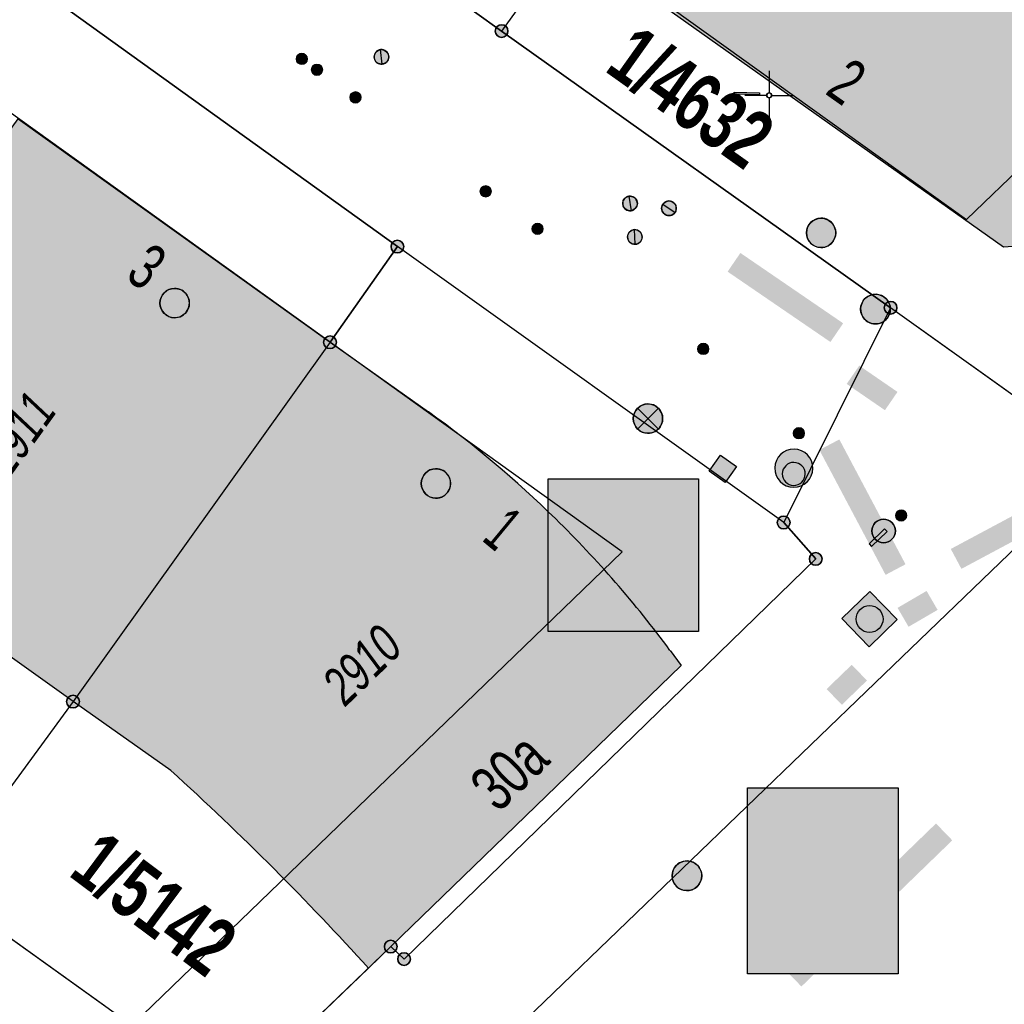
# Model space of a CAD drawing. Header units: metres. Extents: x 2695560 to 2696939, y 1260491 to 1262050.
# Tile 839 of 1005: x 2696207 to 2696232, y 1261502 to 1261527. Entities that reach past the tile are written whole.
import ezdxf

# ---------------------------------------------------------------- set-up
doc = ezdxf.new("R2010")
doc.units = ezdxf.units.M
doc.linetypes.add('AUSGEZOGEN', pattern=[0])
for name, color, linetype in [('XR$1$AV_Gebäudeflächen (BB)', 7, 'AUSGEZOGEN'), ('XR$1$AV_Grenzpunkte', 7, 'AUSGEZOGEN'), ('XR$1$AV_Grundstück-Nr.', 7, 'AUSGEZOGEN'), ('XR$1$AV_Haus-Nr.', 7, 'AUSGEZOGEN'), ('XR$1$AV_Koordinatennetzpunkte', 7, 'AUSGEZOGEN'), ('XR$1$AV_Linien (BB)', 7, 'AUSGEZOGEN'), ('XR$1$AV_Versicherung-Nr.', 7, 'AUSGEZOGEN'), ('XR$1$AW_LK_Schachtdeckel', 24, 'AUSGEZOGEN'), ('XR$1$EW_LK_Bauwerk_FL_Linie_Punkt', 1, 'AUSGEZOGEN'), ('XR$1$EW_LK_Knoten', 1, 'AUSGEZOGEN'), ('XR$1$GA_LK_Absperrarmatur', 32, 'AUSGEZOGEN'), ('XR$1$GA_LK_Rohrleitungsteil', 32, 'AUSGEZOGEN'), ('XR$1$Liegenschaftsgrenzen', 7, 'AUSGEZOGEN'), ('XR$1$PFAV', 255, 'AUSGEZOGEN'), ('XR$1$PFAW', 255, 'AUSGEZOGEN'), ('XR$1$PFEW', 255, 'AUSGEZOGEN'), ('XR$1$PFGA', 255, 'AUSGEZOGEN'), ('XR$1$PFWA', 255, 'AUSGEZOGEN'), ('XR$1$RAEW', 8, 'AUSGEZOGEN'), ('XR$1$RP_Abstandslinie', 7, 'AUSGEZOGEN'), ('XR$1$WA_LK_Absperrarmatur', 171, 'AUSGEZOGEN')]:
    doc.layers.add(name, color=color, linetype=linetype)
doc.styles.add('ARIAL', font='arial.ttf')

# ---------------------------------------------------------------- blocks, each defined once
blk = doc.blocks.new('COMPLEXOBJECT_0')
at = {"layer": 'XR$1$AV_Linien (BB)', "color": 7, "linetype": 'AUSGEZOGEN', "transparency": 33554687}
blk.add_line((6213.79, 11518.7), (6216.306, 11516.921), dxfattribs=at)
blk.add_lwpolyline([(6222.469, 11510.837), (6222.754, 11510.454), (6215.34, 11503.28)], dxfattribs=at)
for centre, radius, start, end in [((6199.899, 11494.118), 28.092, 45.6024, 54.2643), ((6200.105, 11494.333), 27.794, 36.4275, 45.5974)]:
    blk.add_arc(centre, radius, start, end, dxfattribs=at)
blk = doc.blocks.new('COMPLEXOBJECT_1')
at = {"layer": 'XR$1$AV_Linien (BB)', "color": 7, "linetype": 'AUSGEZOGEN', "transparency": 33554687}
blk.add_line((6209.726, 11507.772), (6207.23, 11509.53), dxfattribs=at)
for centre, radius, start, end in [((6159.735, 11452.695), 74.382, 44.96668, 47.77124), ((6159.78, 11452.72), 74.332, 42.28487, 44.97733)]:
    blk.add_arc(centre, radius, start, end, dxfattribs=at)
blk = doc.blocks.new('COMPLEXOBJECT_580')
at = {"layer": 'XR$1$AV_Linien (BB)', "color": 7, "linetype": 'AUSGEZOGEN', "transparency": 33554687}
blk.add_lwpolyline([(6227.704, 11510.007), (6196.498, 11479.946), (6159.711, 11444.383)], dxfattribs=at)
blk = doc.blocks.new('BAV15')
at = {"layer": 'XR$1$PFAV', "transparency": 33554687}
blk.add_hatch(color=7, dxfattribs=at).paths.add_polyline_path([(0.5, 0), (0.49, 0.101), (0.459, 0.197), (0.41, 0.286), (0.344, 0.362), (0.264, 0.424), (0.174, 0.469), (0.076, 0.494), (-0.025, 0.499), (-0.125, 0.484), (-0.22, 0.449), (-0.306, 0.395), (-0.379, 0.326), (-0.437, 0.243), (-0.477, 0.15), (-0.497, 0.051), (-0.497, -0.051), (-0.477, -0.15), (-0.437, -0.243), (-0.379, -0.326), (-0.306, -0.395), (-0.22, -0.449), (-0.125, -0.484), (-0.025, -0.499), (0.076, -0.494), (0.174, -0.469), (0.264, -0.424), (0.344, -0.362), (0.41, -0.286), (0.459, -0.197), (0.49, -0.101)])
at = {"color": 7, "transparency": 33554687}
for start, end in [(90, 270), (270, 90)]:
    blk.add_arc((0, 0), 0.5, start, end, dxfattribs=at)
at = {"layer": 'XR$1$PFAV', "transparency": 33554687}
blk.add_circle((0, 0), 0.5, dxfattribs=at)
blk = doc.blocks.new('BAV2041')
at = {"color": 7, "transparency": 33554687}
for p, q in [((0, 0.5), (0, 0.05)), ((-0.05, 0), (-0.5, 0)), ((0.05, 0), (0.5, 0)), ((0, -0.05), (0, -0.5))]:
    blk.add_line(p, q, dxfattribs=at)
blk.add_circle((0, 0), 0.05, dxfattribs=at)
for start, end in [(90, 270), (270, 90)]:
    blk.add_arc((0, 0), 0.05, start, end, dxfattribs=at)
blk = doc.blocks.new('BAW2087')
at = {"lineweight": 25, "true_color": 0x000000, "transparency": 33554687}
h = blk.add_hatch(color=18, dxfattribs=at)
h.paths.add_polyline_path([(-0.5, 0.5), (-0.5, -0.5), (0.5, -0.5), (0.5, 0.5)])
h.paths.add_polyline_path([(0.337, -0.069), (0.316, -0.136), (0.282, -0.196), (0.237, -0.249), (0.182, -0.292), (0.119, -0.322), (0.052, -0.34), (-0.017, -0.343), (-0.086, -0.333), (-0.151, -0.309), (-0.21, -0.272), (-0.261, -0.224), (-0.301, -0.167), (-0.328, -0.103), (-0.342, -0.035), (-0.342, 0.035), (-0.328, 0.103), (-0.301, 0.167), (-0.261, 0.224), (-0.21, 0.272), (-0.151, 0.309), (-0.086, 0.333), (-0.017, 0.343), (0.052, 0.34), (0.119, 0.322), (0.182, 0.292), (0.237, 0.249), (0.282, 0.196), (0.316, 0.136), (0.337, 0.069), (0.344, 0)], flags=16)
at = {"layer": 'XR$1$PFAW', "lineweight": 25, "transparency": 33554687}
blk.add_hatch(color=7, dxfattribs=at).paths.add_polyline_path([(0.344, 0), (0.337, 0.069), (0.316, 0.136), (0.282, 0.196), (0.237, 0.249), (0.182, 0.292), (0.119, 0.322), (0.052, 0.34), (-0.017, 0.343), (-0.086, 0.333), (-0.151, 0.309), (-0.21, 0.272), (-0.261, 0.224), (-0.301, 0.167), (-0.328, 0.103), (-0.342, 0.035), (-0.342, -0.035), (-0.328, -0.103), (-0.301, -0.167), (-0.261, -0.224), (-0.21, -0.272), (-0.151, -0.309), (-0.086, -0.333), (-0.017, -0.343), (0.052, -0.34), (0.119, -0.322), (0.182, -0.292), (0.237, -0.249), (0.282, -0.196), (0.316, -0.136), (0.337, -0.069)])
at = {"lineweight": 25, "transparency": 33554687}
for p, q in [((-0.5, 0.5, 0.993), (0.5, 0.5, 0.993)), ((-0.5, -0.5, 0.993), (-0.5, 0.5, 0.993)), ((0.5, 0.5, 0.993), (0.5, -0.5, 0.993)), ((0.5, -0.5, 0.993), (-0.5, -0.5, 0.993))]:
    blk.add_line(p, q, dxfattribs=at)
blk.add_circle((0, 0), 0.344, dxfattribs=at)
at = {"layer": 'XR$1$PFAW', "lineweight": 25, "transparency": 33554687}
blk.add_line((-0.5, 0.5), (0.5, 0.5), dxfattribs=at)
at = {"layer": 'XR$1$PFAW', "color": 31, "lineweight": 25, "transparency": 33554687}
for p, q in [((-0.5, -0.5), (-0.5, 0.5)), ((0.5, 0.5), (0.5, -0.5)), ((0.5, -0.5), (-0.5, -0.5))]:
    blk.add_line(p, q, dxfattribs=at)
at = {"layer": 'XR$1$PFAW', "lineweight": 25, "transparency": 33554687}
blk.add_circle((0, 0), 0.344, dxfattribs=at)
blk = doc.blocks.new('BAW2082')
at = {"layer": 'XR$1$PFAW', "transparency": 33554687}
blk.add_hatch(color=7, dxfattribs=at).paths.add_polyline_path([(0.509, -0.003), (0.499, 0.098), (0.469, 0.194), (0.42, 0.283), (0.354, 0.359), (0.274, 0.421), (0.183, 0.466), (0.085, 0.491), (-0.016, 0.496), (-0.116, 0.481), (-0.211, 0.446), (-0.297, 0.392), (-0.37, 0.323), (-0.428, 0.24), (-0.468, 0.147), (-0.488, 0.047), (-0.488, -0.054), (-0.468, -0.153), (-0.428, -0.246), (-0.37, -0.329), (-0.297, -0.398), (-0.211, -0.452), (-0.116, -0.487), (-0.016, -0.502), (0.085, -0.497), (0.183, -0.472), (0.274, -0.427), (0.354, -0.366), (0.42, -0.289), (0.469, -0.2), (0.499, -0.104)])
at = {"transparency": 33554687}
for start, end in [(91.1948, 268.8052), (268.8052, 91.1948)]:
    blk.add_arc((0.01, 0), 0.5, start, end, dxfattribs=at)
at = {"layer": 'XR$1$PFAW', "transparency": 33554687}
blk.add_circle((0.009, -0.003), 0.5, dxfattribs=at)
blk = doc.blocks.new('BAW2085')
at = {"layer": 'XR$1$PFAW', "transparency": 33554687}
h = blk.add_hatch(color=7, dxfattribs=at)
h.paths.add_polyline_path([(0.15, 0.501), (0.099, 0.498), (0.049, 0.491), (0, 0.478), (-0.047, 0.46), (-0.093, 0.438), (-0.136, 0.411), (-0.176, 0.38), (-0.212, 0.345), (-0.245, 0.307), (-0.274, 0.265), (-0.299, 0.221), (-0.319, 0.174), (-0.334, 0.126), (-0.344, 0.076), (-0.349, 0.026), (-0.349, -0.025), (-0.344, -0.075), (-0.334, -0.125), (-0.319, -0.173), (-0.299, -0.219), (-0.274, -0.264), (-0.245, -0.305), (-0.212, -0.344), (-0.176, -0.379), (-0.136, -0.41), (-0.093, -0.436), (-0.047, -0.459), (0, -0.476), (0.049, -0.489), (0.099, -0.497), (0.15, -0.499), (0.201, -0.497), (0.251, -0.489), (0.3, -0.476), (0.347, -0.459), (0.393, -0.436), (0.436, -0.41), (0.476, -0.379), (0.512, -0.344), (0.545, -0.305), (0.574, -0.264), (0.599, -0.219), (0.619, -0.173), (0.634, -0.125), (0.644, -0.075), (0.649, -0.025), (0.649, 0.026), (0.644, 0.076), (0.634, 0.126), (0.619, 0.174), (0.599, 0.221), (0.574, 0.265), (0.545, 0.307), (0.512, 0.345), (0.476, 0.38), (0.436, 0.411), (0.393, 0.438), (0.347, 0.46), (0.3, 0.478), (0.251, 0.491), (0.201, 0.498)])
h.paths.add_polyline_path([(0.03, -0.298), (0, -0.3), (-0.03, -0.298), (-0.06, -0.294), (-0.09, -0.286), (-0.118, -0.276), (-0.146, -0.262), (-0.171, -0.246), (-0.195, -0.228), (-0.217, -0.207), (-0.237, -0.184), (-0.255, -0.159), (-0.269, -0.132), (-0.281, -0.104), (-0.29, -0.075), (-0.297, -0.045), (-0.3, -0.015), (-0.3, 0.015), (-0.297, 0.045), (-0.29, 0.075), (-0.281, 0.104), (-0.269, 0.132), (-0.255, 0.159), (-0.237, 0.184), (-0.217, 0.207), (-0.195, 0.228), (-0.171, 0.246), (-0.146, 0.262), (-0.118, 0.276), (-0.09, 0.286), (-0.06, 0.294), (-0.03, 0.298), (0, 0.3), (0.03, 0.298), (0.06, 0.294), (0.09, 0.286), (0.118, 0.276), (0.146, 0.262), (0.171, 0.246), (0.195, 0.228), (0.217, 0.207), (0.237, 0.184), (0.255, 0.159), (0.269, 0.132), (0.281, 0.104), (0.29, 0.075), (0.297, 0.045), (0.3, 0.015), (0.3, -0.015), (0.297, -0.045), (0.29, -0.075), (0.281, -0.104), (0.269, -0.132), (0.255, -0.159), (0.237, -0.184), (0.217, -0.207), (0.195, -0.228), (0.171, -0.246), (0.146, -0.262), (0.118, -0.276), (0.09, -0.286), (0.06, -0.294)], flags=16)
blk.add_hatch(color=7, dxfattribs=at).paths.add_polyline_path([(0, 0.3), (-0.03, 0.298), (-0.06, 0.294), (-0.09, 0.286), (-0.118, 0.276), (-0.146, 0.262), (-0.171, 0.246), (-0.195, 0.228), (-0.217, 0.207), (-0.237, 0.184), (-0.255, 0.159), (-0.269, 0.132), (-0.281, 0.104), (-0.29, 0.075), (-0.297, 0.045), (-0.3, 0.015), (-0.3, -0.015), (-0.297, -0.045), (-0.29, -0.075), (-0.281, -0.104), (-0.269, -0.132), (-0.255, -0.159), (-0.237, -0.184), (-0.217, -0.207), (-0.195, -0.228), (-0.171, -0.246), (-0.146, -0.262), (-0.118, -0.276), (-0.09, -0.286), (-0.06, -0.294), (-0.03, -0.298), (0, -0.3), (0.03, -0.298), (0.06, -0.294), (0.09, -0.286), (0.118, -0.276), (0.146, -0.262), (0.171, -0.246), (0.195, -0.228), (0.217, -0.207), (0.237, -0.184), (0.255, -0.159), (0.269, -0.132), (0.281, -0.104), (0.29, -0.075), (0.297, -0.045), (0.3, -0.015), (0.3, 0.015), (0.297, 0.045), (0.29, 0.075), (0.281, 0.104), (0.269, 0.132), (0.255, 0.159), (0.237, 0.184), (0.217, 0.207), (0.195, 0.228), (0.171, 0.246), (0.146, 0.262), (0.118, 0.276), (0.09, 0.286), (0.06, 0.294), (0.03, 0.298)])
at = {"transparency": 33554687}
for centre, radius, start, end in [((0.15, 0.001), 0.5, 90, 270), ((0, 0), 0.3, 90, 270), ((0, 0), 0.3, 270, 90), ((0.15, 0.001), 0.5, 270, 90)]:
    blk.add_arc(centre, radius, start, end, dxfattribs=at)
blk = doc.blocks.new('BAW2089')
at = {"layer": 'XR$1$PFAW', "transparency": 33554687}
blk.add_hatch(color=7, dxfattribs=at).paths.add_polyline_path([(-0.5, 0.5), (-0.5, -0.5), (0.5, -0.5), (0.5, 0.5)])
at = {"transparency": 33554687}
blk.add_lwpolyline([(-0.5, 0.5), (0.5, 0.5), (0.5, -0.5), (-0.5, -0.5), (-0.5, 0.5)], close=True, dxfattribs=at)
at = {"layer": 'XR$1$PFAW', "transparency": 33554687}
blk.add_lwpolyline([(-0.5, 0.5), (0.5, 0.5), (0.5, -0.5), (-0.5, -0.5), (-0.5, 0.5)], close=True, dxfattribs=at)
blk = doc.blocks.new('BAW2088')
at = {"layer": 'XR$1$PFAW', "transparency": 33554687}
blk.add_hatch(color=253, dxfattribs=at).paths.add_polyline_path([(0.51, 0), (0.5, 0.101), (0.47, 0.197), (0.421, 0.286), (0.355, 0.362), (0.275, 0.424), (0.184, 0.469), (0.086, 0.494), (-0.015, 0.499), (-0.115, 0.484), (-0.21, 0.449), (-0.296, 0.395), (-0.369, 0.326), (-0.427, 0.243), (-0.467, 0.15), (-0.487, 0.051), (-0.487, -0.051), (-0.467, -0.15), (-0.427, -0.243), (-0.369, -0.326), (-0.296, -0.395), (-0.21, -0.449), (-0.115, -0.484), (-0.015, -0.499), (0.086, -0.494), (0.184, -0.469), (0.275, -0.424), (0.355, -0.362), (0.421, -0.286), (0.47, -0.197), (0.5, -0.101)])
at = {"transparency": 33554687}
for start, end in [(91.1948, 268.8052), (268.8052, 91.1948)]:
    blk.add_arc((0.01, 0), 0.5, start, end, dxfattribs=at)
at = {"layer": 'XR$1$PFAW', "transparency": 33554687}
blk.add_circle((0.01, 0), 0.5, dxfattribs=at)
blk = doc.blocks.new('BWA2012')
at = {"layer": 'XR$1$PFWA', "transparency": 33554687}
blk.add_hatch(color=7, dxfattribs=at).paths.add_polyline_path([(0.5, 0), (0.49, 0.101), (0.459, 0.197), (0.41, 0.286), (0.344, 0.362), (0.264, 0.424), (0.174, 0.469), (0.076, 0.494), (-0.025, 0.499), (-0.125, 0.484), (-0.22, 0.449), (-0.306, 0.395), (-0.379, 0.326), (-0.437, 0.243), (-0.477, 0.15), (-0.497, 0.051), (-0.497, -0.051), (-0.477, -0.15), (-0.437, -0.243), (-0.379, -0.326), (-0.306, -0.395), (-0.22, -0.449), (-0.125, -0.484), (-0.025, -0.499), (0.076, -0.494), (0.174, -0.469), (0.264, -0.424), (0.344, -0.362), (0.41, -0.286), (0.459, -0.197), (0.49, -0.101)])
at = {"transparency": 33554687}
blk.add_line((0.354, 0.354), (-0.354, -0.354), dxfattribs=at)
for start, end in [(45, 225), (225, 45)]:
    blk.add_arc((0, 0), 0.5, start, end, dxfattribs=at)
at = {"layer": 'XR$1$PFWA', "transparency": 33554687}
blk.add_circle((0, 0), 0.5, dxfattribs=at)
blk = doc.blocks.new('BGA2013')
at = {"transparency": 33554687}
blk.add_hatch(color=36, dxfattribs=at).paths.add_polyline_path([(-0.291, -0.409), (0.352, 0.357), (0.291, 0.409), (-0.352, -0.357)])
at = {"color": 32, "transparency": 33554687}
blk.add_lwpolyline([(-0.291, -0.409), (-0.352, -0.357), (0.291, 0.409), (0.352, 0.357), (-0.291, -0.409)], close=True, dxfattribs=at)
blk = doc.blocks.new('BGA965')
at = {"layer": 'XR$1$PFGA', "transparency": 33554687}
blk.add_hatch(color=7, dxfattribs=at).paths.add_polyline_path([(0.5, 0), (0.49, 0.101), (0.459, 0.197), (0.41, 0.286), (0.344, 0.362), (0.264, 0.424), (0.174, 0.469), (0.076, 0.494), (-0.025, 0.499), (-0.125, 0.484), (-0.22, 0.449), (-0.306, 0.395), (-0.379, 0.326), (-0.437, 0.243), (-0.477, 0.15), (-0.497, 0.051), (-0.497, -0.051), (-0.477, -0.15), (-0.437, -0.243), (-0.379, -0.326), (-0.306, -0.395), (-0.22, -0.449), (-0.125, -0.484), (-0.025, -0.499), (0.076, -0.494), (0.174, -0.469), (0.264, -0.424), (0.344, -0.362), (0.41, -0.286), (0.459, -0.197), (0.49, -0.101)])
at = {"color": 32, "transparency": 33554687}
blk.add_line((0, 0.5), (0, -0.5), dxfattribs=at)
for start, end in [(90, 270), (270, 90)]:
    blk.add_arc((0, 0), 0.5, start, end, dxfattribs=at)
at = {"layer": 'XR$1$PFGA', "transparency": 33554687}
blk.add_circle((0, 0), 0.5, dxfattribs=at)
blk = doc.blocks.new('BEW15')
at = {"layer": 'XR$1$PFEW', "transparency": 33554687}
h = blk.add_hatch(color=7, dxfattribs=at)
h.paths.add_polyline_path([(-0.5, 0), (-0.497, -0.05), (-0.489, -0.1), (-0.477, -0.15), (-0.459, -0.197), (-0.437, -0.242), (-0.41, -0.285), (-0.379, -0.326), (-0.344, -0.362), (-0.306, -0.395), (-0.264, -0.424), (-0.22, -0.449), (-0.173, -0.469), (-0.125, -0.484), (-0.075, -0.494), (-0.025, -0.499), (0.026, -0.499), (0.076, -0.494), (0.126, -0.484), (0.174, -0.469), (0.22, -0.449), (0.265, -0.424), (0.306, -0.395), (0.345, -0.362), (0.38, -0.326), (0.411, -0.285), (0.437, -0.242), (0.46, -0.197), (0.477, -0.15), (0.49, -0.1), (0.498, -0.05), (0.5, 0), (0.498, 0.051), (0.49, 0.101), (0.477, 0.15), (0.46, 0.197), (0.437, 0.243), (0.411, 0.286), (0.38, 0.326), (0.345, 0.363), (0.306, 0.396), (0.265, 0.424), (0.22, 0.449), (0.174, 0.469), (0.126, 0.484), (0.076, 0.494), (0.026, 0.5), (-0.025, 0.5), (-0.075, 0.494), (-0.125, 0.484), (-0.173, 0.469), (-0.22, 0.449), (-0.264, 0.424), (-0.306, 0.396), (-0.344, 0.363), (-0.379, 0.326), (-0.41, 0.286), (-0.437, 0.243), (-0.459, 0.197), (-0.477, 0.15), (-0.489, 0.101), (-0.497, 0.051)])
h.paths.add_polyline_path([(0.01, 0.001), (0.01, 0), (0.01, -0.001), (0.01, -0.002), (0.01, -0.003), (0.009, -0.004), (0.009, -0.005), (0.009, -0.006), (0.008, -0.006), (0.007, -0.007), (0.006, -0.008), (0.006, -0.008), (0.005, -0.009), (0.004, -0.009), (0.003, -0.01), (0.002, -0.01), (0.001, -0.01), (0, -0.01), (-0.001, -0.01), (-0.002, -0.01), (-0.003, -0.009), (-0.004, -0.009), (-0.005, -0.008), (-0.006, -0.008), (-0.007, -0.007), (-0.007, -0.006), (-0.008, -0.006), (-0.008, -0.005), (-0.009, -0.004), (-0.009, -0.003), (-0.009, -0.002), (-0.01, -0.001), (-0.01, 0), (-0.01, 0.001), (-0.009, 0.002), (-0.009, 0.003), (-0.009, 0.004), (-0.008, 0.005), (-0.008, 0.006), (-0.007, 0.007), (-0.007, 0.007), (-0.006, 0.008), (-0.005, 0.009), (-0.004, 0.009), (-0.003, 0.01), (-0.002, 0.01), (-0.001, 0.01), (0, 0.01), (0.001, 0.01), (0.002, 0.01), (0.003, 0.01), (0.004, 0.01), (0.005, 0.009), (0.006, 0.009), (0.006, 0.008), (0.007, 0.007), (0.008, 0.007), (0.009, 0.006), (0.009, 0.005), (0.009, 0.004), (0.01, 0.003), (0.01, 0.002)], flags=16)
at = {"color": 1, "transparency": 33554687}
for start, end in [(0, 180), (180, 0)]:
    blk.add_arc((0, 0), 0.5, start, end, dxfattribs=at)
at = {"layer": 'XR$1$PFEW', "transparency": 33554687}
blk.add_circle((0, 0), 0.5, dxfattribs=at)
blk = doc.blocks.new('BEWLP2549_S')
at = {"layer": 'XR$1$PFEW', "transparency": 33554687}
blk.add_hatch(color=7, dxfattribs=at).paths.add_polyline_path([(0.5, 0), (0.49, 0.101), (0.459, 0.197), (0.41, 0.286), (0.344, 0.362), (0.264, 0.424), (0.174, 0.469), (0.076, 0.494), (-0.025, 0.499), (-0.125, 0.484), (-0.22, 0.449), (-0.306, 0.395), (-0.379, 0.326), (-0.437, 0.243), (-0.477, 0.15), (-0.497, 0.051), (-0.497, -0.051), (-0.477, -0.15), (-0.437, -0.243), (-0.379, -0.326), (-0.306, -0.395), (-0.22, -0.449), (-0.125, -0.484), (-0.025, -0.499), (0.076, -0.494), (0.174, -0.469), (0.264, -0.424), (0.344, -0.362), (0.41, -0.286), (0.459, -0.197), (0.49, -0.101)])
at = {"color": 1, "transparency": 33554687}
for p, q in [((0.354, -0.354), (-0.354, 0.354)), ((-0.354, -0.354), (0.354, 0.354))]:
    blk.add_line(p, q, dxfattribs=at)
for start, end in [(91.3809, 268.6191), (268.6191, 91.3809)]:
    blk.add_arc((0, 0), 0.5, start, end, dxfattribs=at)
at = {"layer": 'XR$1$PFEW', "transparency": 33554687}
blk.add_circle((0, 0), 0.5, dxfattribs=at)
blk = doc.blocks.new('BEW957')
at = {"layer": 'XR$1$RAEW', "transparency": 33554687}
blk.add_hatch(color=1, dxfattribs=at).paths.add_polyline_path([(-0.5, 0), (-0.497, -0.051), (-0.49, -0.101), (-0.477, -0.15), (-0.459, -0.197), (-0.437, -0.243), (-0.41, -0.286), (-0.379, -0.326), (-0.344, -0.362), (-0.306, -0.395), (-0.264, -0.424), (-0.22, -0.449), (-0.174, -0.469), (-0.125, -0.484), (-0.076, -0.494), (-0.025, -0.499), (0.025, -0.499), (0.076, -0.494), (0.125, -0.484), (0.174, -0.469), (0.22, -0.449), (0.264, -0.424), (0.306, -0.395), (0.344, -0.362), (0.379, -0.326), (0.41, -0.286), (0.437, -0.243), (0.459, -0.197), (0.477, -0.15), (0.49, -0.101), (0.497, -0.051), (0.5, 0), (0.497, 0.051), (0.49, 0.101), (0.477, 0.15), (0.459, 0.197), (0.437, 0.243), (0.41, 0.286), (0.379, 0.326), (0.344, 0.362), (0.306, 0.395), (0.264, 0.424), (0.22, 0.449), (0.174, 0.469), (0.125, 0.484), (0.076, 0.494), (0.025, 0.499), (-0.025, 0.499), (-0.076, 0.494), (-0.125, 0.484), (-0.174, 0.469), (-0.22, 0.449), (-0.264, 0.424), (-0.306, 0.395), (-0.344, 0.362), (-0.379, 0.326), (-0.41, 0.286), (-0.437, 0.243), (-0.459, 0.197), (-0.477, 0.15), (-0.49, 0.101), (-0.497, 0.051)])
at = {"color": 1, "transparency": 33554687}
for start, end in [(90, 180), (180, 270), (0, 90), (270, 0)]:
    blk.add_arc((0, 0), 0.5, start, end, dxfattribs=at)
at = {"layer": 'XR$1$RAEW', "color": 1, "transparency": 33554687}
blk.add_circle((0, 0), 0.5, dxfattribs=at)
blk = doc.blocks.new('BEWG5')
at = {"transparency": 33554687}
blk.add_hatch(color=1, dxfattribs=at).paths.add_polyline_path([(-0.083375, -0.5), (0.083375, -0.5), (0.083375, 0.5), (-0.083375, 0.5)])
at = {"color": 1, "transparency": 33554687}
blk.add_lwpolyline([(-0.083375, -0.5), (0.083375, -0.5), (0.083375, 0.5), (-0.083375, 0.5), (-0.083375, -0.5)], close=True, dxfattribs=at)

msp = doc.modelspace()

# ---------------------------------------------------------------- hatches: boundary and pattern name
at = {"transparency": 33554687}
for points in [[(2696225.235, 1261520.788), (2696224.909, 1261520.311), (2696227.533, 1261518.516), (2696227.859, 1261518.993)], [(2696228.269, 1261517.913), (2696227.949, 1261517.446), (2696228.925, 1261516.775), (2696229.245, 1261517.242)], [(2696227.761, 1261516.03), (2696227.252, 1261515.76), (2696228.941, 1261512.574), (2696229.45, 1261512.844)], [(2696220.329, 1261515.027), (2696220.329, 1261511.126), (2696224.162, 1261511.126), (2696224.162, 1261515.027)], [(2696230.606, 1261513.235), (2696230.877, 1261512.727), (2696234.056, 1261514.427), (2696233.785, 1261514.935)], [(2696229.247, 1261511.732), (2696229.528, 1261511.249), (2696230.269, 1261511.68), (2696229.988, 1261512.164)], [(2696227.436, 1261509.66), (2696227.825, 1261509.258), (2696228.466, 1261509.878), (2696228.078, 1261510.28)], [(2696225.417, 1261507.143), (2696225.417, 1261502.395), (2696229.266, 1261502.395), (2696229.266, 1261507.143)], [(2696226.376, 1261502.5), (2696226.793, 1261502.07), (2696230.644, 1261505.8), (2696230.228, 1261506.23)], [(2696227.144, 1261504.475), (2696227.505, 1261504.103), (2696228.506, 1261505.073), (2696228.145, 1261505.445)]]:
    msp.add_hatch(color=7, dxfattribs=at).paths.add_polyline_path(points)
at = {"layer": 'XR$1$AV_Gebäudeflächen (BB)', "true_color": 0xd2d2d2, "transparency": 33554687}
for points in [[(2696227.14, 1261537.59), (2696220.837, 1261528.813), (2696231.951, 1261520.939), (2696235.083, 1261521.155), (2696241.17, 1261527.03), (2696233.64, 1261532.4), (2696233.39, 1261533.12)], [(2696214.76, 1261518.51), (2696206.8, 1261524.209), (2696198.865, 1261513.187), (2696204.657, 1261509.044), (2696205.996, 1261510.916), (2696208.2, 1261509.34)], [(2696216.31, 1261503.09), (2696223.724, 1261510.264), (2696223.439, 1261510.647), (2696223.353, 1261510.762), (2696223.267, 1261510.877), (2696223.181, 1261510.991), (2696223.093, 1261511.105), (2696223.006, 1261511.219), (2696222.917, 1261511.332), (2696222.828, 1261511.444), (2696222.738, 1261511.556), (2696222.648, 1261511.668), (2696222.557, 1261511.779), (2696222.466, 1261511.89), (2696222.374, 1261512), (2696222.282, 1261512.11), (2696222.189, 1261512.219), (2696222.095, 1261512.328), (2696222.001, 1261512.436), (2696221.906, 1261512.544), (2696221.811, 1261512.651), (2696221.715, 1261512.758), (2696221.619, 1261512.864), (2696221.522, 1261512.97), (2696221.424, 1261513.075), (2696221.326, 1261513.18), (2696221.228, 1261513.284), (2696221.129, 1261513.388), (2696221.029, 1261513.491), (2696220.929, 1261513.594), (2696220.828, 1261513.696), (2696220.727, 1261513.798), (2696220.625, 1261513.899), (2696220.523, 1261514), (2696220.425, 1261514.096), (2696220.326, 1261514.191), (2696220.227, 1261514.285), (2696220.128, 1261514.38), (2696220.028, 1261514.473), (2696219.927, 1261514.566), (2696219.826, 1261514.659), (2696219.725, 1261514.751), (2696219.623, 1261514.843), (2696219.521, 1261514.934), (2696219.419, 1261515.025), (2696219.315, 1261515.115), (2696219.212, 1261515.205), (2696219.108, 1261515.294), (2696219.003, 1261515.383), (2696218.899, 1261515.471), (2696218.793, 1261515.559), (2696218.688, 1261515.646), (2696218.582, 1261515.732), (2696218.475, 1261515.818), (2696218.368, 1261515.904), (2696218.261, 1261515.989), (2696218.153, 1261516.074), (2696218.045, 1261516.158), (2696217.936, 1261516.241), (2696217.827, 1261516.324), (2696217.718, 1261516.407), (2696217.608, 1261516.489), (2696217.498, 1261516.57), (2696217.387, 1261516.651), (2696217.276, 1261516.731), (2696214.76, 1261518.51), (2696208.2, 1261509.34), (2696210.696, 1261507.582), (2696210.783, 1261507.503), (2696210.87, 1261507.424), (2696210.956, 1261507.345), (2696211.043, 1261507.265), (2696211.129, 1261507.186), (2696211.216, 1261507.106), (2696211.302, 1261507.026), (2696211.388, 1261506.946), (2696211.474, 1261506.866), (2696211.559, 1261506.786), (2696211.645, 1261506.705), (2696211.731, 1261506.625), (2696211.816, 1261506.544), (2696211.901, 1261506.464), (2696211.986, 1261506.383), (2696212.071, 1261506.302), (2696212.156, 1261506.22), (2696212.241, 1261506.139), (2696212.326, 1261506.058), (2696212.41, 1261505.976), (2696212.494, 1261505.894), (2696212.579, 1261505.813), (2696212.663, 1261505.731), (2696212.747, 1261505.648), (2696212.831, 1261505.566), (2696212.914, 1261505.484), (2696212.998, 1261505.401), (2696213.081, 1261505.319), (2696213.165, 1261505.236), (2696213.248, 1261505.153), (2696213.331, 1261505.07), (2696213.411, 1261504.99), (2696213.49, 1261504.91), (2696213.569, 1261504.83), (2696213.649, 1261504.75), (2696213.728, 1261504.67), (2696213.807, 1261504.59), (2696213.886, 1261504.509), (2696213.964, 1261504.428), (2696214.043, 1261504.348), (2696214.121, 1261504.267), (2696214.2, 1261504.186), (2696214.278, 1261504.105), (2696214.356, 1261504.024), (2696214.434, 1261503.942), (2696214.512, 1261503.861), (2696214.59, 1261503.779), (2696214.667, 1261503.698), (2696214.745, 1261503.616), (2696214.822, 1261503.534), (2696214.899, 1261503.452), (2696214.977, 1261503.37), (2696215.054, 1261503.288), (2696215.13, 1261503.205), (2696215.207, 1261503.123), (2696215.284, 1261503.04), (2696215.36, 1261502.957), (2696215.437, 1261502.875), (2696215.513, 1261502.792), (2696215.589, 1261502.708), (2696215.665, 1261502.625), (2696215.741, 1261502.542)]]:
    msp.add_hatch(color=254, dxfattribs=at).paths.add_polyline_path(points)

# ---------------------------------------------------------------- linework, layer by layer
at = {"color": 24, "lineweight": -3, "transparency": 33554687}
for points in [[(2696220.329, 1261515.027), (2696224.162, 1261515.027), (2696224.162, 1261511.126), (2696220.329, 1261511.126), (2696220.329, 1261515.027)], [(2696225.417, 1261507.143), (2696229.266, 1261507.143), (2696229.266, 1261502.395), (2696225.417, 1261502.395), (2696225.417, 1261507.143)]]:
    msp.add_lwpolyline(points, close=True, dxfattribs=at)
at = {"layer": 'XR$1$AV_Linien (BB)', "color": 7, "linetype": 'AUSGEZOGEN', "transparency": 33554687}
for p, q in [((2696216.48, 1261520.95), (2696204.96, 1261529.24)), ((2696243.915, 1261524.511), (2696228.674, 1261509.817)), ((2696214.76, 1261518.51), (2696216.48, 1261520.95)), ((2696226.34, 1261513.91), (2696216.48, 1261520.95)), ((2696231.796, 1261517.438), (2696229.07, 1261519.39)), ((2696214.76, 1261518.51), (2696208.2, 1261509.34)), ((2696232.31, 1261517.07), (2696231.796, 1261517.438)), ((2696227.16, 1261512.98), (2696226.34, 1261513.91)), ((2696216.31, 1261503.09), (2696215.741, 1261502.542)), ((2696212.3, 1261499.23), (2696215.741, 1261502.542))]:
    msp.add_line(p, q, dxfattribs=at)
for points in [[(2696229.07, 1261519.39), (2696219.14, 1261526.45), (2696208.26, 1261534.24), (2696183.222, 1261552.154)], [(2696168.573, 1261528.278), (2696170.194, 1261527.107), (2696171.358, 1261528.726), (2696177.04, 1261524.64), (2696179.57, 1261522.85), (2696193.24, 1261512.98), (2696204.75, 1261504.63), (2696209.006, 1261501.586)], [(2696241.17, 1261527.03), (2696235.083, 1261521.155), (2696231.951, 1261520.939), (2696220.837, 1261528.813)], [(2696208.2, 1261509.34), (2696205.996, 1261510.916), (2696204.657, 1261509.044), (2696198.865, 1261513.187), (2696206.8, 1261524.209), (2696214.76, 1261518.51)], [(2696216.31, 1261503.09), (2696216.65, 1261502.77), (2696227.16, 1261512.98)]]:
    msp.add_lwpolyline(points, dxfattribs=at)
at = {"layer": 'XR$1$Liegenschaftsgrenzen', "color": 7, "linetype": 'AUSGEZOGEN', "transparency": 33554687}
for p, q in [((2696208.26, 1261534.24), (2696219.14, 1261526.45)), ((2696204.96, 1261529.24), (2696216.48, 1261520.95)), ((2696219.14, 1261526.45), (2696229.07, 1261519.39)), ((2696226.34, 1261513.91), (2696216.48, 1261520.95)), ((2696229.07, 1261519.39), (2696226.34, 1261513.91)), ((2696204.75, 1261504.63), (2696212.3, 1261499.23))]:
    msp.add_line(p, q, dxfattribs=at)
for points in [[(2696229.29, 1261540.64), (2696227.14, 1261537.59), (2696220.837, 1261528.813), (2696219.14, 1261526.45)], [(2696241.88, 1261526.31), (2696232.31, 1261517.07), (2696229.07, 1261519.39)], [(2696216.48, 1261520.95), (2696214.76, 1261518.51), (2696208.2, 1261509.34), (2696204.75, 1261504.63)], [(2696226.34, 1261513.91), (2696227.16, 1261512.98), (2696216.65, 1261502.77), (2696216.31, 1261503.09), (2696212.3, 1261499.23)]]:
    msp.add_lwpolyline(points, dxfattribs=at)
at = {"layer": 'XR$1$RP_Abstandslinie', "color": 7, "linetype": 'AUSGEZOGEN', "transparency": 33554687}
msp.add_line((2696231.01, 1261521.64), (2696252.21, 1261542.11), dxfattribs=at)
for points in [[(2696149.96, 1261579.73), (2696176.72, 1261560.55), (2696202.73, 1261541.91), (2696231.01, 1261521.64)], [(2696222.22, 1261513.16), (2696195.74, 1261532.16), (2696169.73, 1261550.8), (2696143.73, 1261569.44)], [(2696222.22, 1261513.16), (2696191.49, 1261483.5), (2696161.49, 1261454.55), (2696145.29, 1261471.3)]]:
    msp.add_lwpolyline(points, dxfattribs=at)

# ---------------------------------------------------------------- block references
at = {"layer": 'XR$1$AV_Grenzpunkte', "color": 7, "linetype": 'AUSGEZOGEN', "lineweight": -3, "transparency": 33554687, "xscale": 0.3249999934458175, "yscale": 0.3249999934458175}
for p in [(2696219.14, 1261526.45), (2696216.48, 1261520.95), (2696229.07, 1261519.39), (2696214.76, 1261518.51), (2696226.34, 1261513.91), (2696227.16, 1261512.98), (2696208.2, 1261509.34), (2696216.31, 1261503.09), (2696216.65, 1261502.77)]:
    msp.add_blockref('BAV15', p, dxfattribs=at)
at = {"layer": 'XR$1$AV_Koordinatennetzpunkte', "color": 7, "linetype": 'AUSGEZOGEN', "lineweight": -3, "transparency": 33554687, "xscale": 1.25, "yscale": 1.25}
msp.add_blockref('BAV2041', (2696225.97, 1261524.81), dxfattribs=at)
at = {"layer": 'XR$1$AV_Linien (BB)', "color": 7, "linetype": 'AUSGEZOGEN', "lineweight": -3, "transparency": 33554687}
for name in ['COMPLEXOBJECT_0', 'COMPLEXOBJECT_580', 'COMPLEXOBJECT_1']:
    msp.add_blockref(name, (2690000.97, 1249999.81), dxfattribs=at)
at = {"layer": 'XR$1$AW_LK_Schachtdeckel', "color": 24, "linetype": 'AUSGEZOGEN', "lineweight": -3, "transparency": 33554687, "xscale": 0.7499999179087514, "yscale": 0.7499999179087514}
for p in [(2696227.288, 1261521.301), (2696210.787, 1261519.51), (2696217.456, 1261514.907)]:
    msp.add_blockref('BAW2082', p, dxfattribs=at)
at = {"layer": 'XR$1$AW_LK_Schachtdeckel', "color": 24, "linetype": 'AUSGEZOGEN', "lineweight": -3, "transparency": 33554687}
for name, p, xscale, yscale, rotation in [('BAW2088', (2696228.677, 1261519.359), 0.7578193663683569, 0.7578193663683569, 323.091229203), ('BAW2089', (2696224.787, 1261515.281), 0.5000000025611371, 0.5000000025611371, 234.3717244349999), ('BAW2085', (2696226.598, 1261515.15), 0.9749278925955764, 0.9749278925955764, 89.193278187), ('BAW2088', (2696223.865, 1261504.89), 0.7578193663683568, 0.7578193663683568, 43.953472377)]:
    msp.add_blockref(name, p, dxfattribs=dict(at, xscale=xscale, yscale=yscale, rotation=rotation))
at = {"layer": 'XR$1$AW_LK_Schachtdeckel', "color": 24, "linetype": 'AUSGEZOGEN', "lineweight": -3, "transparency": 33554687, "rotation": 44.17034912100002}
msp.add_blockref('BAW2087', (2696228.532, 1261511.446), dxfattribs=at)
at = {"layer": 'XR$1$EW_LK_Bauwerk_FL_Linie_Punkt', "color": 1, "linetype": 'AUSGEZOGEN', "lineweight": -3, "transparency": 33554687, "xscale": 0.5999999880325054, "yscale": 0.5999999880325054}
msp.add_blockref('BEW15', (2696228.891, 1261513.694), dxfattribs=at)
at = {"layer": 'XR$1$EW_LK_Knoten', "color": 1, "linetype": 'AUSGEZOGEN', "lineweight": -3, "transparency": 33554687}
for name, p, xscale, yscale in [('BEW957', (2696214.04, 1261525.739), 0.2749999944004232, 0.2749999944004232), ('BEW957', (2696214.427, 1261525.463), 0.2749999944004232, 0.2749999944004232), ('BEW957', (2696215.41, 1261524.758), 0.2749999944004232, 0.2749999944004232), ('BEW957', (2696218.734, 1261522.361), 0.2749999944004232, 0.2749999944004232), ('BEW957', (2696220.057, 1261521.403), 0.2749999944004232, 0.2749999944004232), ('BEW957', (2696224.287, 1261518.339), 0.2749999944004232, 0.2749999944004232), ('BEWLP2549_S', (2696222.876, 1261516.561), 0.749999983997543, 0.749999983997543), ('BEW957', (2696226.729, 1261516.187), 0.2749999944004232, 0.2749999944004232), ('BEW957', (2696229.338, 1261514.09), 0.2749999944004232, 0.2749999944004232)]:
    msp.add_blockref(name, p, dxfattribs=dict(at, xscale=xscale, yscale=yscale))
at = {"layer": 'XR$1$EW_LK_Knoten', "color": 1, "linetype": 'AUSGEZOGEN', "lineweight": -3, "transparency": 33554687, "xscale": 0.5499999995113, "yscale": 0.5499999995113, "rotation": 313.8831}
msp.add_blockref('BEWG5', (2696228.748, 1261513.522), dxfattribs=at)
at = {"layer": 'XR$1$GA_LK_Absperrarmatur', "color": 32, "linetype": 'AUSGEZOGEN', "lineweight": -3, "transparency": 33554687, "xscale": 0.3749999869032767, "yscale": 0.3749999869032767, "rotation": 55.8855}
msp.add_blockref('BGA965', (2696223.412, 1261521.928), dxfattribs=at)
at = {"layer": 'XR$1$GA_LK_Rohrleitungsteil', "color": 32, "linetype": 'AUSGEZOGEN', "lineweight": -3, "transparency": 33554687, "xscale": 0.6499999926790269, "yscale": 0.6499999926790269, "rotation": 308.3751}
msp.add_blockref('BGA2013', (2696225.397, 1261524.857), dxfattribs=at)
at = {"layer": 'XR$1$WA_LK_Absperrarmatur', "color": 171, "linetype": 'AUSGEZOGEN', "lineweight": -3, "transparency": 33554687}
for p, xscale, yscale, rotation in [((2696216.073, 1261525.791), 0.374999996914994, 0.374999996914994, 231.836681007), ((2696222.418, 1261522.051), 0.3749999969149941, 0.3749999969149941, 53.03215797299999), ((2696222.541, 1261521.196), 0.3749999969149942, 0.3749999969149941, 227.7808694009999)]:
    msp.add_blockref('BWA2012', p, dxfattribs=dict(at, xscale=xscale, yscale=yscale, rotation=rotation))

# ---------------------------------------------------------------- texts
at = {"layer": 'XR$1$AV_Grundstück-Nr.', "color": 7, "transparency": 33554687, "char_height": 1.48491, "attachment_point": 5, "style": 'ARIAL'}
for s, insert, width, rotation in [('\\A1;{\\fArial|i0|b1;\\H1.484908;\\W0.700000;\\C7;1/4632}\\P', (2696223.966, 1261524.748), 4.98214, 324.5913), ('\\A1;{\\fArial|i0|b1;\\H1.484908;\\W0.700000;\\C7;1/5142}\\P', (2696210.266, 1261504.17), 4.97324, 323.3187)]:
    msp.add_mtext(s, dxfattribs=dict(at, insert=insert, width=width, rotation=rotation))
at = {"layer": 'XR$1$AV_Haus-Nr.', "color": 7, "transparency": 33554687, "char_height": 1.1621, "style": 'ARIAL'}
for s, insert, width, attachment_point, rotation in [('\\W0.68;2', (2696227.619, 1261524.69), 1.02516, 8, 324.6831), ('\\W0.68;3', (2696210.431, 1261520.916), 1.02516, 2, 324.3978), ('\\W0.57;1', (2696219.545, 1261514.202), 0.90385, 2, 320.4351), ('\\W0.70;30a', (2696219.75, 1261507.131), 2.31961, 8, 44.0577)]:
    msp.add_mtext(s, dxfattribs=dict(at, insert=insert, width=width, attachment_point=attachment_point, rotation=rotation))
at = {"layer": 'XR$1$AV_Versicherung-Nr.', "color": 7, "transparency": 33554687, "char_height": 0.96842, "attachment_point": 5, "style": 'ARIAL'}
for s, insert, width, rotation in [('\\A1;{\\fArial|i1|b0;\\H0.968418;\\W0.700000;\\C7;2911}\\P', (2696206.812, 1261516.185), 2.44855, 54.2493), ('\\A1;{\\fArial|i1|b0;\\H0.968418;\\W0.700000;\\C7;2910}\\P', (2696215.58, 1261510.277), 2.45636, 44.0577)]:
    msp.add_mtext(s, dxfattribs=dict(at, insert=insert, width=width, rotation=rotation))

doc.saveas('drawing.dxf')
